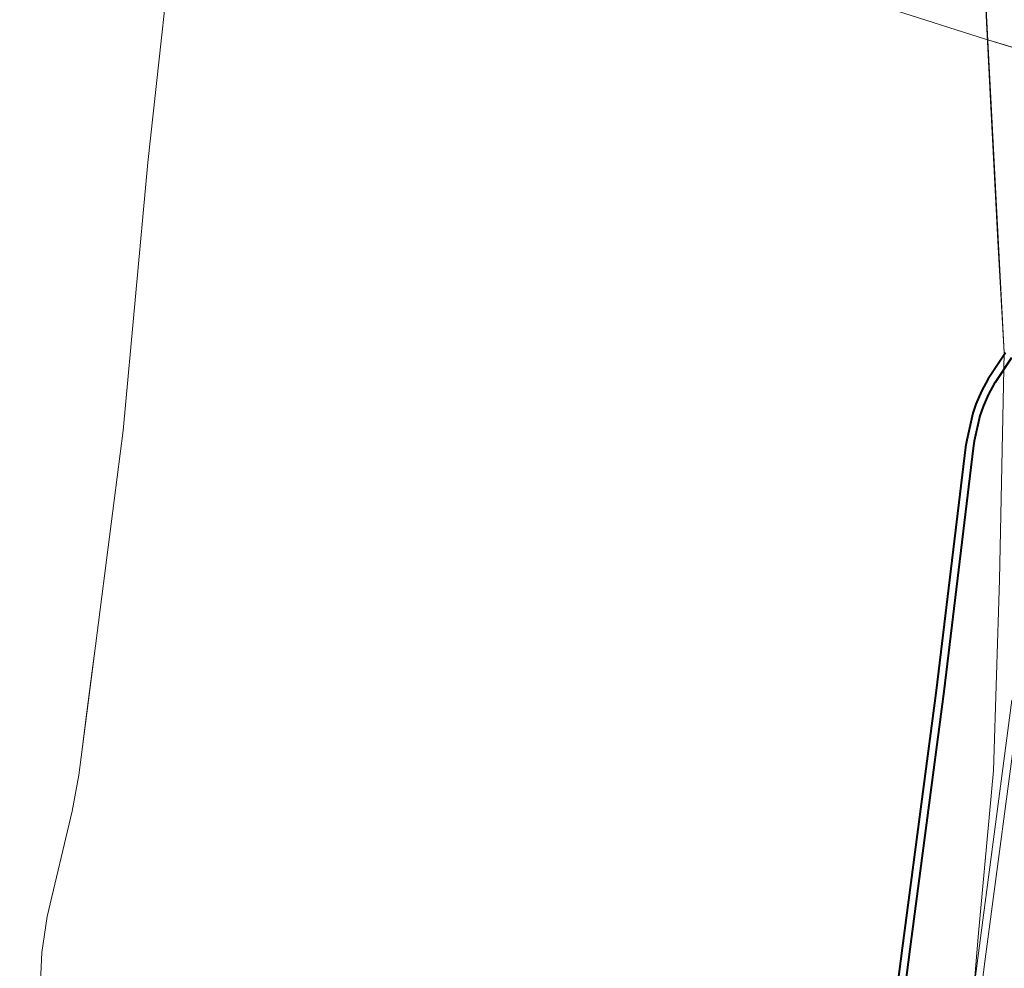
# Model space of a CAD drawing. Header units: metres. Extents: x 124576 to 133557, y 395865 to 402386.
# Tile 407 of 447: x 133010 to 133074, y 400702 to 400765. Entities that reach past the tile are written whole.
import ezdxf

# ---------------------------------------------------------------- set-up
doc = ezdxf.new("R2010")
doc.units = ezdxf.units.M
doc.header["$MEASUREMENT"] = 0
for name, color, linetype, lineweight, true_color in [('LG_AanduidingEisVoorzorgsmaatregel', 7, 'Continuous', 40, 0xf7284a), ('LG_Datatransport_Eurofiber_Nederland_BV', 3, 'Continuous', 13, 0x00ff00), ('LG_Datatransport_T-Mobile_Netherlands_BV', 3, 'Continuous', 13, 0x00ff00), ('LG_Gas_Hoge_Druk_Enexis_Netbeheer_BV', 7, 'Continuous', 13, 0xff9b00), ('LG_Hoog_Spanning_Tennet_Tso', 1, 'Continuous', 13, 0xff0000), ('LG_Midden_Spanning_Enexis_Netbeheer_BV', 7, 'Continuous', 13, 0xd20000)]:
    doc.layers.add(name, color=color, linetype=linetype, lineweight=lineweight, true_color=true_color)

msp = doc.modelspace()

# ---------------------------------------------------------------- linework, layer by layer
at = {"layer": 'LG_AanduidingEisVoorzorgsmaatregel', "flags": 128}
for points in [[(133074.392, 400742.663), (133073.262, 400740.974), (133073.262, 400740.973), (133072.824, 400740.166), (133072.823, 400740.166), (133072.454, 400739.306), (133072.454, 400739.305), (133072.243, 400738.711), (133072.242, 400738.71), (133071.853, 400736.96), (133071.853, 400736.96), (133071.776, 400736.502), (133071.776, 400736.501), (133069.856, 400720.537), (133067.617, 400703.651), (133067.617, 400703.651), (133052.263, 400584.106)], [(133074.779, 400742.341), (133073.705, 400740.737), (133073.704, 400740.736), (133073.262, 400739.922), (133073.262, 400739.921), (133072.931, 400739.147), (133072.931, 400739.147), (133072.72, 400738.552), (133072.719, 400738.551), (133072.347, 400736.881), (133072.347, 400736.88), (133072.269, 400736.418), (133072.269, 400736.418), (133070.352, 400720.476), (133068.113, 400703.586), (133068.113, 400703.586), (133052.759, 400584.041)]]:
    msp.add_lwpolyline(points, dxfattribs=at)
at = {"layer": 'LG_Datatransport_Eurofiber_Nederland_BV', "flags": 128}
for points in [[(133070.2, 400675.3), (133072.6, 400704.4), (133073.6, 400715.3), (133074, 400727.8), (133074.3, 400742.7), (133072.3, 400781.1), (133069.6, 400815.9), (133069.4, 400816.1), (133069.4, 400816.3), (133069.2, 400816.7), (133069.1, 400817.4), (133069.2, 400817.5), (133069.2, 400817.978), (133072.66, 400802.32), (133069.5, 400818.7), (133070.2, 400819.5), (133091.1, 400821.6), (133092, 400826.1), (133092.93, 400834.31), (133097.52, 400885.49), (133098.37, 400895.24), (133099.793, 400911)], [(133070.2, 400675.3), (133072.6, 400704.4), (133073.6, 400715.3), (133074, 400727.8), (133074.3, 400742.7), (133073.9, 400750), (133073.4, 400759.2), (133072.3, 400781.1), (133069.6, 400815.9), (133069.4, 400816.2), (133069.2, 400816.6), (133069.2, 400817), (133069.2, 400817.4), (133069.2, 400817.9), (133069.3, 400818.3), (133069.5, 400818.6), (133069.7, 400819), (133070, 400819.3), (133070.3, 400819.5), (133083.5, 400820.9), (133091.1, 400821.6), (133092, 400826.1), (133099.86, 400911)], [(133058.742, 400559.282), (133062.4, 400587.6), (133062, 400602.1), (133064.2, 400622.4), (133068.5, 400657.4), (133070.2, 400675.3), (133072.6, 400704.4), (133073.6, 400715.3), (133074, 400727.8), (133074.3, 400742.7), (133072.3, 400781.1), (133069.6, 400815.9), (133069.4, 400816.1), (133069.4, 400816.3), (133069.2, 400816.7), (133069.1, 400817.4), (133069.2, 400817.5), (133069.2, 400818.006), (133072.655, 400802.323)], [(133058.742, 400559.282), (133062.4, 400587.6), (133062, 400602.1), (133064.2, 400622.4), (133068.5, 400657.4), (133070.2, 400675.3), (133072.6, 400704.4), (133073.6, 400715.3), (133074, 400727.8), (133074.3, 400742.7), (133072.3, 400781.1), (133069.6, 400815.9), (133069.4, 400816.1), (133069.4, 400816.3), (133069.2, 400816.7), (133069.1, 400817.4), (133069.2, 400817.5), (133069.2, 400818.006), (133072.655, 400802.323)], [(133058.743, 400559.282), (133058.8, 400559.7), (133062.4, 400587.6), (133062, 400602.1), (133064.2, 400622.4), (133068.5, 400657.4), (133070.2, 400675.3), (133072.6, 400704.4), (133073.6, 400715.3), (133074, 400727.8), (133074.3, 400742.7), (133072.3, 400781.1), (133070.926, 400800.562), (133072.655, 400802.323)]]:
    msp.add_lwpolyline(points, dxfattribs=at)
at = {"layer": 'LG_Datatransport_T-Mobile_Netherlands_BV', "flags": 128}
msp.add_lwpolyline([(133058.746, 400559.283), (133058.8, 400559.7), (133062.4, 400587.6), (133062, 400602.1), (133064.2, 400622.4), (133068.5, 400657.4), (133070.2, 400675.3), (133072.6, 400704.4), (133073.6, 400715.3), (133074, 400727.8), (133074.3, 400742.7), (133073.9, 400750), (133073.4, 400759.2), (133072.3, 400781.1), (133069.6, 400815.8), (133069.2, 400816.6), (133069.2, 400817.4), (133069.3, 400818.3), (133069.7, 400819), (133070.3, 400819.5), (133083.5, 400820.9), (133091.1, 400821.6), (133092, 400826.1), (133099.86, 400911)], dxfattribs=at)
at = {"layer": 'LG_Gas_Hoge_Druk_Enexis_Netbeheer_BV'}
msp.add_line((133073.08, 400763.223), (133130.569, 400746.074), dxfattribs=at)
at = {"layer": 'LG_Gas_Hoge_Druk_Enexis_Netbeheer_BV', "flags": 128}
msp.add_lwpolyline([(133140.476, 400745.928), (133139.043, 400746.372), (133136.169, 400744.559), (133130.569, 400746.074), (133073.08, 400763.223), (133066.772, 400765.251), (133063.713, 400772.978), (133058.776, 400774.258)], dxfattribs=at)
at = {"layer": 'LG_Hoog_Spanning_Tennet_Tso', "flags": 128}
for points in [[(133054.427, 400558.677), (133054.927, 400562.539), (133056.698, 400575.782), (133057.716, 400583.389), (133065.877, 400646.856), (133073.069, 400702.929), (133075.312, 400719.848), (133077.233, 400735.821), (133077.528, 400737.181), (133077.859, 400737.955), (133078.933, 400739.559), (133079.715, 400740.306), (133080.523, 400740.708), (133081.342, 400741), (133081.883, 400741.156), (133129.653, 400750.983), (133144.585, 400754.055), (133145.599, 400754.078), (133146.659, 400753.971), (133148.097, 400753.695), (133157.728, 400751.09), (133158.601, 400750.75), (133165.338, 400748.928)], [(133065.381, 400646.92), (133072.573, 400702.994), (133074.816, 400719.911)]]:
    msp.add_lwpolyline(points, dxfattribs=at)
at = {"layer": 'LG_Midden_Spanning_Enexis_Netbeheer_BV'}
for p, q in [((133014.735, 400723.462), (133015.769, 400731.47)), ((133013.794, 400716.17), (133014.735, 400723.462))]:
    msp.add_line(p, q, dxfattribs=at)
at = {"layer": 'LG_Midden_Spanning_Enexis_Netbeheer_BV', "flags": 128}
for points in [[(133009.799, 400672.14), (133011.236, 400703.371), (133011.569, 400705.737), (133013.211, 400712.637), (133013.642, 400714.994), (133013.794, 400716.17), (133014.735, 400723.462), (133015.769, 400731.47), (133016.558, 400737.578), (133018.166, 400755.145), (133020.163, 400773.305)], [(133015.769, 400731.47), (133016.558, 400737.578), (133018.166, 400755.145), (133020.163, 400773.305)], [(133015.769, 400731.47), (133016.558, 400737.578), (133018.166, 400755.145), (133020.163, 400773.305)], [(133010.339, 400576.441), (133010.392, 400579.734), (133010.539, 400588.98), (133010.57, 400590.915), (133010.646, 400595.675), (133010.646, 400595.705), (133011.025, 400619.587), (133010.678, 400633.484), (133010.502, 400640.547), (133009.774, 400669.741), (133009.799, 400672.14), (133011.236, 400703.371), (133011.569, 400705.737), (133013.211, 400712.637), (133013.642, 400714.994), (133013.794, 400716.17), (133014.735, 400723.462), (133015.769, 400731.47)], [(133013.794, 400716.17), (133014.086, 400718.434), (133014.526, 400721.836), (133014.735, 400723.462)], [(133013.794, 400716.17), (133014.086, 400718.434), (133014.526, 400721.836), (133014.735, 400723.462)], [(133010.502, 400640.547), (133009.774, 400669.741), (133009.799, 400672.14), (133011.236, 400703.371), (133011.569, 400705.737), (133013.211, 400712.637), (133013.642, 400714.994), (133013.794, 400716.17)]]:
    msp.add_lwpolyline(points, dxfattribs=at)

doc.saveas('drawing.dxf')
